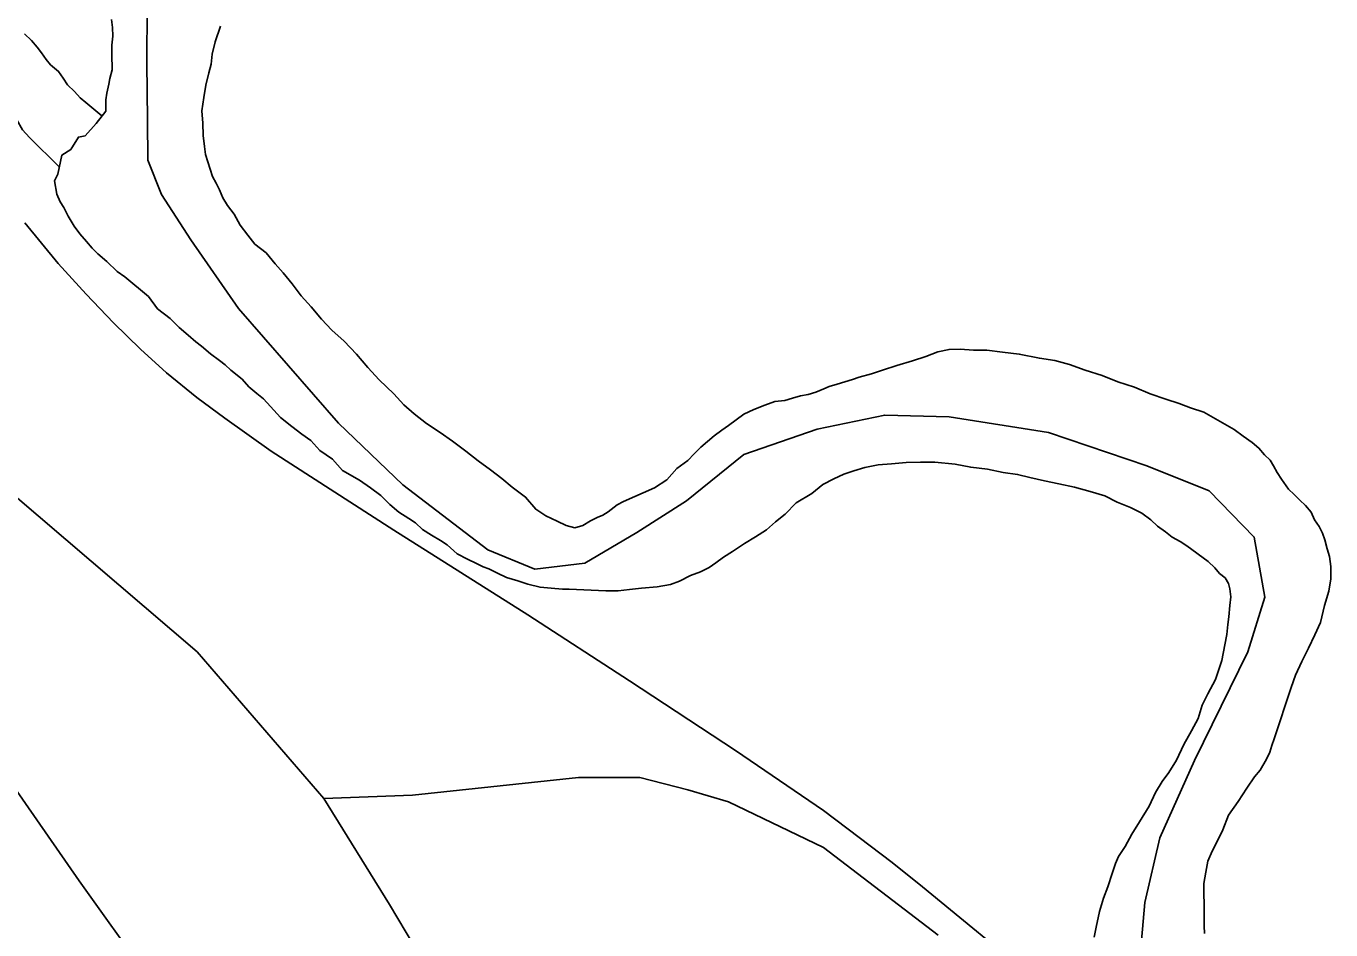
# Model space of a CAD drawing. Extents: x 2010165 to 2382125, y 1060529 to 1407316.
# Drawn here: x 2191983 to 2194331, y 1254931 to 1256559 of the extents above; entities that cross this region are included whole.
import ezdxf

# ---------------------------------------------------------------- set-up
doc = ezdxf.new("R2010")
doc.units = 0
for name, color, linetype in [('GM_X_City_Street', 7, 'Continuous'), ('GM_X_Corporation', 7, 'Continuous'), ('GM_X_Major_River', 7, 'Continuous'), ('GM_X_Minor_River', 7, 'Continuous'), ('GM_X_Rail_Line', 7, 'Continuous'), ('GM_X_State_Route', 7, 'Continuous')]:
    doc.layers.add(name, color=color, linetype=linetype)

msp = doc.modelspace()

# ---------------------------------------------------------------- linework, layer by layer
at = {"layer": 'GM_X_City_Street'}
for points in [[(2192518.7, 1255168), (2192290.5, 1255431.7), (2191959.1, 1255715.9), (2191522.2, 1256102.3), (2191493.6, 1256142.4), (2191470.5, 1256185.1), (2191411.1, 1256335.2), (2191339, 1256553)], [(2193624.6, 1254921.9), (2193418, 1255079.4), (2193246.8, 1255162.1), (2193174, 1255183.7), (2193087.4, 1255205.4), (2192977.2, 1255205.4), (2192678.1, 1255173.9), (2192518.7, 1255168)], [(2192844, 1254453), (2192846.8, 1254474.9), (2192836.3, 1254532.9), (2192790.3, 1254644.4), (2192711.6, 1254851.1), (2192636.8, 1254977.1), (2192518.7, 1255168)]]:
    msp.add_lwpolyline(points, dxfattribs=at)
at = {"layer": 'GM_X_Corporation'}
for points in [[(2192200.7, 1256594.2), (2192199.8, 1256491.9), (2192201, 1256389.7), (2192201.8, 1256317.4), (2192226.5, 1256255.5), (2192279.4, 1256173.9), (2192364.9, 1256050.4), (2192545.3, 1255843.7), (2192660.7, 1255732.6), (2192814.1, 1255615.9), (2192898.6, 1255580.7), (2192988.5, 1255591.7), (2193082, 1255646.8), (2193171.5, 1255703.9), (2193274.6, 1255787.2), (2193406.3, 1255832.7), (2193528.1, 1255858.1), (2193644.2, 1255855.3), (2193822.7, 1255827.1), (2193999.6, 1255766.8), (2194112.1, 1255721.9), (2194193.2, 1255638.5), (2194212.4, 1255530.4), (2194181.4, 1255431.8), (2194085.5, 1255236.2), (2194023, 1255097.1), (2193996.3, 1254980.5), (2193987.4, 1254878.1)], [(2193987.4, 1254878.1), (2193996.3, 1254980.5), (2194023, 1255097.1), (2194085.5, 1255236.2), (2194181.4, 1255431.8), (2194212.4, 1255530.4), (2194193.2, 1255638.5), (2194112.1, 1255721.9), (2193999.6, 1255766.8), (2193822.7, 1255827.1), (2193644.2, 1255855.3), (2193528.1, 1255858.1), (2193406.3, 1255832.7), (2193274.6, 1255787.2), (2193171.5, 1255703.9), (2193082, 1255646.8), (2192988.5, 1255591.7), (2192898.6, 1255580.7), (2192814.1, 1255615.9), (2192660.7, 1255732.6), (2192545.3, 1255843.7), (2192364.9, 1256050.4), (2192279.4, 1256173.9), (2192226.5, 1256255.5), (2192201.8, 1256317.4), (2192201, 1256389.7), (2192199.8, 1256491.9), (2192200.7, 1256594.2)]]:
    msp.add_lwpolyline(points, dxfattribs=at)
at = {"layer": 'GM_X_Major_River'}
for points in [[(2192136.2, 1256570.4), (2192138.4, 1256556.3), (2192138.6, 1256540.3), (2192136.8, 1256524.2), (2192137, 1256508.2), (2192137.4, 1256480.1), (2192133.6, 1256464), (2192131.7, 1256453.9), (2192128, 1256437.8), (2192126.1, 1256425.8), (2192126.4, 1256405.7), (2192108.7, 1256383.4), (2192088.9, 1256361.1), (2192076.9, 1256358.9), (2192063.2, 1256336.7), (2192047.3, 1256326.5), (2192039.7, 1256292.3), (2192033.9, 1256280.2), (2192038.2, 1256256.1), (2192044.4, 1256242.2), (2192050.6, 1256232.2), (2192058.8, 1256216.3), (2192069.1, 1256198.3), (2192079.3, 1256184.4), (2192091.5, 1256170.5), (2192101.7, 1256158.6), (2192111.9, 1256148.7), (2192128.1, 1256134.8), (2192146.4, 1256117), (2192160.6, 1256107.1), (2192203.2, 1256071.5), (2192219.5, 1256049.6), (2192241.8, 1256031.9), (2192258.1, 1256016), (2192274.3, 1256002.2), (2192288.5, 1255990.3), (2192298.6, 1255982.4), (2192314.8, 1255968.5), (2192331.1, 1255956.7), (2192341.2, 1255948.8), (2192351.3, 1255938.9), (2192371.6, 1255923.1), (2192383.8, 1255909.2), (2192398, 1255897.3), (2192410.2, 1255887.4), (2192422.4, 1255873.5), (2192440.7, 1255853.7), (2192461, 1255837.9), (2192479.2, 1255824), (2192495.4, 1255812.2), (2192511.7, 1255794.3), (2192534, 1255778.6), (2192552.3, 1255758.7), (2192582.6, 1255741), (2192602.8, 1255727.2), (2192621.1, 1255713.4), (2192637.3, 1255697.5), (2192653.6, 1255683.7), (2192671.8, 1255671.9), (2192683.9, 1255664), (2192696.1, 1255652.1), (2192712.3, 1255642.2), (2192728.4, 1255632.4), (2192740.6, 1255624.5)], [(2192740.6, 1255624.5), (2192728.4, 1255632.4), (2192712.3, 1255642.2), (2192696.1, 1255652.1), (2192683.9, 1255664), (2192671.8, 1255671.9), (2192653.6, 1255683.7), (2192637.3, 1255697.5), (2192621.1, 1255713.4), (2192602.8, 1255727.2), (2192582.6, 1255741), (2192552.3, 1255758.7), (2192534, 1255778.6), (2192511.7, 1255794.3), (2192495.4, 1255812.2), (2192479.2, 1255824), (2192461, 1255837.9), (2192440.7, 1255853.7), (2192422.4, 1255873.5), (2192410.2, 1255887.4), (2192398, 1255897.3), (2192383.8, 1255909.2), (2192371.6, 1255923.1), (2192351.3, 1255938.9), (2192341.2, 1255948.8), (2192331.1, 1255956.7), (2192314.8, 1255968.5), (2192298.6, 1255982.4), (2192288.5, 1255990.3), (2192274.3, 1256002.2), (2192258.1, 1256016), (2192241.8, 1256031.9), (2192219.5, 1256049.6), (2192203.2, 1256071.5), (2192160.6, 1256107.1), (2192146.4, 1256117), (2192128.1, 1256134.8), (2192111.9, 1256148.7), (2192101.7, 1256158.6), (2192091.5, 1256170.5), (2192079.3, 1256184.4), (2192069.1, 1256198.3), (2192058.8, 1256216.3), (2192050.6, 1256232.2), (2192044.4, 1256242.2), (2192038.2, 1256256.1), (2192033.9, 1256280.2), (2192039.7, 1256292.3), (2192047.3, 1256326.5), (2192063.2, 1256336.7), (2192076.9, 1256358.9), (2192088.9, 1256361.1), (2192108.7, 1256383.4), (2192126.4, 1256405.7), (2192126.1, 1256425.8), (2192128, 1256437.8), (2192131.7, 1256453.9), (2192133.6, 1256464), (2192137.4, 1256480.1), (2192137, 1256508.2), (2192136.8, 1256524.2), (2192138.6, 1256540.3), (2192138.4, 1256556.3), (2192136.2, 1256570.4)], [(2192357.5, 1256219.9), (2192345.2, 1256235.8), (2192337, 1256249.7), (2192330.8, 1256263.7), (2192324.7, 1256275.7), (2192318.5, 1256287.6), (2192305.9, 1256327.6), (2192303.7, 1256341.6), (2192301.4, 1256361.7), (2192301.1, 1256383.7), (2192298.8, 1256405.8), (2192302.5, 1256429.9), (2192306.2, 1256452), (2192311.9, 1256474.2), (2192315.7, 1256490.3), (2192317.4, 1256508.3), (2192323.1, 1256530.5), (2192332.8, 1256558.7)], [(2192332.8, 1256558.7), (2192323.1, 1256530.5), (2192317.4, 1256508.3), (2192315.7, 1256490.3), (2192311.9, 1256474.2), (2192306.2, 1256452), (2192302.5, 1256429.9), (2192298.8, 1256405.8), (2192301.1, 1256383.7), (2192301.4, 1256361.7), (2192303.7, 1256341.6), (2192305.9, 1256327.6), (2192318.5, 1256287.6), (2192324.7, 1256275.7), (2192330.8, 1256263.7), (2192337, 1256249.7), (2192345.2, 1256235.8), (2192357.5, 1256219.9)], [(2194264.9, 1255715.2), (2194254.8, 1255725.1), (2194242.5, 1255743), (2194234.3, 1255755), (2194228.1, 1255766.9), (2194222, 1255776.9), (2194211.8, 1255786.8), (2194201.6, 1255798.7), (2194189.5, 1255808.6), (2194173.3, 1255820.4), (2194157.1, 1255832.3), (2194102.5, 1255863.7), (2194078.3, 1255871.5), (2194058.2, 1255879.2), (2194034, 1255887), (2194005.8, 1255896.7), (2193977.6, 1255908.4), (2193947.4, 1255918), (2193919.2, 1255929.7), (2193889, 1255939.4), (2193860.8, 1255949.1), (2193834.6, 1255956.8), (2193806.5, 1255960.5), (2193770.3, 1255968.1), (2193740.2, 1255971.7), (2193712, 1255975.4), (2193688, 1255975.1), (2193663.9, 1255976.8), (2193643.9, 1255976.6), (2193623.9, 1255972.3), (2193601.9, 1255964), (2193578, 1255955.7), (2193550, 1255947.3), (2193524.1, 1255939), (2193504.1, 1255932.8), (2193482.2, 1255926.5), (2193470.2, 1255922.3), (2193456.2, 1255918.1), (2193442.3, 1255913.9), (2193428.3, 1255909.8), (2193418.3, 1255905.6), (2193404.4, 1255899.4), (2193390.4, 1255895.3), (2193376.4, 1255893.1), (2193362.4, 1255888.9), (2193348.4, 1255884.7), (2193330.4, 1255882.5), (2193312.5, 1255876.2), (2193292.5, 1255868), (2193274.6, 1255859.7), (2193260.7, 1255849.5), (2193246.8, 1255839.3), (2193234.9, 1255831.2), (2193221, 1255821), (2193209.1, 1255810.8), (2193197.2, 1255800.6), (2193185.4, 1255788.4), (2193173.5, 1255776.2), (2193153.7, 1255762), (2193135.9, 1255741.7), (2193114, 1255727.4), (2193058.2, 1255702.6), (2193046.3, 1255696.5), (2193030.4, 1255684.2), (2193020.5, 1255678.1), (2193010.5, 1255674), (2192998.6, 1255667.8), (2192984.7, 1255659.6), (2192970.7, 1255655.4), (2192954.6, 1255659.2), (2192938.5, 1255667.1), (2192918.3, 1255676.8), (2192900.1, 1255688.7), (2192881.7, 1255710.5), (2192857.4, 1255728.3), (2192839.2, 1255744.1), (2192818.9, 1255759.9), (2192796.6, 1255775.7), (2192774.3, 1255793.5), (2192750, 1255811.3), (2192727.8, 1255827.1), (2192703.5, 1255842.8), (2192681.2, 1255860.6), (2192662.9, 1255876.4), (2192644.6, 1255896.3), (2192618.2, 1255922), (2192597.9, 1255943.9), (2192577.5, 1255967.7), (2192555.1, 1255991.5), (2192532.8, 1256011.3), (2192514.5, 1256031.1), (2192496.1, 1256053), (2192477.8, 1256072.8), (2192461.5, 1256094.7), (2192445.2, 1256114.6), (2192430.9, 1256130.5), (2192414.6, 1256150.3), (2192394.3, 1256166.1), (2192382.1, 1256182.1), (2192367.8, 1256199.9), (2192357.5, 1256219.9)], [(2192357.5, 1256219.9), (2192367.8, 1256199.9), (2192382.1, 1256182.1), (2192394.3, 1256166.1), (2192414.6, 1256150.3), (2192430.9, 1256130.5), (2192445.2, 1256114.6), (2192461.5, 1256094.7), (2192477.8, 1256072.8), (2192496.1, 1256053), (2192514.5, 1256031.1), (2192532.8, 1256011.3), (2192555.1, 1255991.5), (2192577.5, 1255967.7), (2192597.9, 1255943.9), (2192618.2, 1255922), (2192644.6, 1255896.3), (2192662.9, 1255876.4), (2192681.2, 1255860.6), (2192703.5, 1255842.8), (2192727.8, 1255827.1), (2192750, 1255811.3), (2192774.3, 1255793.5), (2192796.6, 1255775.7), (2192818.9, 1255759.9), (2192839.2, 1255744.1), (2192857.4, 1255728.3), (2192881.7, 1255710.5), (2192900.1, 1255688.7), (2192918.3, 1255676.8), (2192938.5, 1255667.1), (2192954.6, 1255659.2), (2192970.7, 1255655.4), (2192984.7, 1255659.6), (2192998.6, 1255667.8), (2193010.5, 1255674), (2193020.5, 1255678.1), (2193030.4, 1255684.2), (2193046.3, 1255696.5), (2193058.2, 1255702.6), (2193114, 1255727.4), (2193135.9, 1255741.7), (2193153.7, 1255762), (2193173.5, 1255776.2), (2193185.4, 1255788.4), (2193197.2, 1255800.6), (2193209.1, 1255810.8), (2193221, 1255821), (2193234.9, 1255831.2), (2193246.8, 1255839.3), (2193260.7, 1255849.5), (2193274.6, 1255859.7), (2193292.5, 1255868), (2193312.5, 1255876.2), (2193330.4, 1255882.5), (2193348.4, 1255884.7), (2193362.4, 1255888.9), (2193376.4, 1255893.1), (2193390.4, 1255895.3), (2193404.4, 1255899.4), (2193418.3, 1255905.6), (2193428.3, 1255909.8), (2193442.3, 1255913.9), (2193456.2, 1255918.1), (2193470.2, 1255922.3), (2193482.2, 1255926.5), (2193504.1, 1255932.8), (2193524.1, 1255939), (2193550, 1255947.3), (2193578, 1255955.7), (2193601.9, 1255964), (2193623.9, 1255972.3), (2193643.9, 1255976.6), (2193663.9, 1255976.8), (2193688, 1255975.1), (2193712, 1255975.4), (2193740.2, 1255971.7), (2193770.3, 1255968.1), (2193806.5, 1255960.5), (2193834.6, 1255956.8), (2193860.8, 1255949.1), (2193889, 1255939.4), (2193919.2, 1255929.7), (2193947.4, 1255918), (2193977.6, 1255908.4), (2194005.8, 1255896.7), (2194034, 1255887), (2194058.2, 1255879.2), (2194078.3, 1255871.5), (2194102.5, 1255863.7), (2194157.1, 1255832.3), (2194173.3, 1255820.4), (2194189.5, 1255808.6), (2194201.6, 1255798.7), (2194211.8, 1255786.8), (2194222, 1255776.9), (2194228.1, 1255766.9), (2194234.3, 1255755), (2194242.5, 1255743), (2194254.8, 1255725.1), (2194264.9, 1255715.2)], [(2192740.6, 1255624.5), (2192758.8, 1255608.7), (2192777, 1255598.9), (2192793.2, 1255591.1), (2192805.3, 1255585.2), (2192815.4, 1255581.3), (2192831.5, 1255573.5), (2192847.6, 1255565.6), (2192867.8, 1255559.9), (2192885.9, 1255554.1), (2192908, 1255548.3), (2192928.1, 1255546.5), (2192948.2, 1255544.8), (2192960.2, 1255544.9), (2193026.4, 1255541.7), (2193048.4, 1255542), (2193068.5, 1255544.2), (2193090.5, 1255546.5), (2193118.5, 1255548.8), (2193142.5, 1255553.1), (2193158.5, 1255559.4), (2193178.4, 1255569.6), (2193196.3, 1255575.9), (2193212.3, 1255584.1), (2193224.2, 1255592.3), (2193238.1, 1255602.5), (2193254, 1255612.7), (2193275.8, 1255627), (2193295.7, 1255639.3), (2193315.6, 1255651.6), (2193331.4, 1255665.8), (2193349.2, 1255680.1), (2193369, 1255700.4), (2193396.9, 1255716.8), (2193416.7, 1255733.1), (2193436.6, 1255743.3), (2193454.5, 1255751.6), (2193472.5, 1255757.8), (2193492.4, 1255764.1), (2193516.4, 1255768.4), (2193540.5, 1255770.7), (2193566.5, 1255773), (2193592.5, 1255773.3), (2193618.6, 1255773.6), (2193654.7, 1255770), (2193682.9, 1255764.3), (2193713, 1255760.7), (2193741.1, 1255755), (2193767.3, 1255751.3), (2193789.4, 1255745.6), (2193815.5, 1255739.9), (2193841.7, 1255734.2), (2193869.8, 1255728.5), (2193898, 1255720.8), (2193924.1, 1255713.1), (2193946.4, 1255701.3), (2193970.6, 1255691.6), (2193990.7, 1255681.8), (2194006.9, 1255669.9), (2194019.1, 1255658.1), (2194033.3, 1255648.2), (2194045.5, 1255638.3), (2194059.6, 1255630.4), (2194071.7, 1255622.6), (2194110.2, 1255594.9), (2194122.4, 1255583.1), (2194130.6, 1255573.1), (2194140.7, 1255565.2), (2194146.8, 1255555.3), (2194149, 1255545.2), (2194151.2, 1255531.2), (2194149.4, 1255515.2), (2194147.7, 1255495.1), (2194145.9, 1255481), (2194144.1, 1255462.9), (2194140.3, 1255444.8), (2194134.7, 1255416.6), (2194123.2, 1255382.4), (2194109.5, 1255356.1), (2194099.7, 1255336), (2194092.1, 1255311.8), (2194080.3, 1255289.6), (2194066.6, 1255265.3), (2194053, 1255237.1), (2194039.3, 1255214.8), (2194027.5, 1255198.6), (2194015.7, 1255178.4), (2194004, 1255154.2), (2193986.4, 1255125.9), (2193972.6, 1255103.7), (2193960.9, 1255081.5), (2193949.1, 1255063.3), (2193943.3, 1255051.1), (2193937.5, 1255033), (2193929.8, 1255008.8), (2193922.1, 1254988.7), (2193914.4, 1254964.5), (2193908.8, 1254936.3), (2193905, 1254918.2)], [(2193905, 1254918.2), (2193908.8, 1254936.3), (2193914.4, 1254964.5), (2193922.1, 1254988.7), (2193929.8, 1255008.8), (2193937.5, 1255033), (2193943.3, 1255051.1), (2193949.1, 1255063.3), (2193960.9, 1255081.5), (2193972.6, 1255103.7), (2193986.4, 1255125.9), (2194004, 1255154.2), (2194015.7, 1255178.4), (2194027.5, 1255198.6), (2194039.3, 1255214.8), (2194053, 1255237.1), (2194066.6, 1255265.3), (2194080.3, 1255289.6), (2194092.1, 1255311.8), (2194099.7, 1255336), (2194109.5, 1255356.1), (2194123.2, 1255382.4), (2194134.7, 1255416.6), (2194140.3, 1255444.8), (2194144.1, 1255462.9), (2194145.9, 1255481), (2194147.7, 1255495.1), (2194149.4, 1255515.2), (2194151.2, 1255531.2), (2194149, 1255545.2), (2194146.8, 1255555.3), (2194140.7, 1255565.2), (2194130.6, 1255573.1), (2194122.4, 1255583.1), (2194110.2, 1255594.9), (2194071.7, 1255622.6), (2194059.6, 1255630.4), (2194045.5, 1255638.3), (2194033.3, 1255648.2), (2194019.1, 1255658.1), (2194006.9, 1255669.9), (2193990.7, 1255681.8), (2193970.6, 1255691.6), (2193946.4, 1255701.3), (2193924.1, 1255713.1), (2193898, 1255720.8), (2193869.8, 1255728.5), (2193841.7, 1255734.2), (2193815.5, 1255739.9), (2193789.4, 1255745.6), (2193767.3, 1255751.3), (2193741.1, 1255755), (2193713, 1255760.7), (2193682.9, 1255764.3), (2193654.7, 1255770), (2193618.6, 1255773.6), (2193592.5, 1255773.3), (2193566.5, 1255773), (2193540.5, 1255770.7), (2193516.4, 1255768.4), (2193492.4, 1255764.1), (2193472.5, 1255757.8), (2193454.5, 1255751.6), (2193436.6, 1255743.3), (2193416.7, 1255733.1), (2193396.9, 1255716.8), (2193369, 1255700.4), (2193349.2, 1255680.1), (2193331.4, 1255665.8), (2193315.6, 1255651.6), (2193295.7, 1255639.3), (2193275.8, 1255627), (2193254, 1255612.7), (2193238.1, 1255602.5), (2193224.2, 1255592.3), (2193212.3, 1255584.1), (2193196.3, 1255575.9), (2193178.4, 1255569.6), (2193158.5, 1255559.4), (2193142.5, 1255553.1), (2193118.5, 1255548.8), (2193090.5, 1255546.5), (2193068.5, 1255544.2), (2193048.4, 1255542), (2193026.4, 1255541.7), (2192960.2, 1255544.9), (2192948.2, 1255544.8), (2192928.1, 1255546.5), (2192908, 1255548.3), (2192885.9, 1255554.1), (2192867.8, 1255559.9), (2192847.6, 1255565.6), (2192831.5, 1255573.5), (2192815.4, 1255581.3), (2192805.3, 1255585.2), (2192793.2, 1255591.1), (2192777, 1255598.9), (2192758.8, 1255608.7), (2192740.6, 1255624.5)], [(2194103.4, 1254924.7), (2194103.2, 1254938.7), (2194102.9, 1254958.8), (2194102.2, 1255014.9), (2194105.9, 1255035.1), (2194109.6, 1255055.2), (2194117.4, 1255073.3), (2194127.2, 1255091.5), (2194136.9, 1255111.7), (2194146.6, 1255137.9), (2194164.3, 1255162.2), (2194180, 1255186.4), (2194193.7, 1255206.7), (2194203.6, 1255218.8), (2194215.3, 1255239), (2194221.2, 1255251.2), (2194225, 1255263.2), (2194228.9, 1255275.3), (2194234.7, 1255291.4), (2194240.4, 1255309.6), (2194248.1, 1255333.8), (2194253.9, 1255349.9), (2194259.7, 1255368), (2194267.4, 1255390.2), (2194279.1, 1255414.4), (2194290.8, 1255438.6), (2194302.5, 1255462.8), (2194312.2, 1255485), (2194319.8, 1255515.2), (2194327.5, 1255541.4), (2194331.2, 1255563.5), (2194330.9, 1255585.6), (2194328.6, 1255603.6), (2194324.4, 1255617.6), (2194320.2, 1255633.6), (2194316, 1255645.6), (2194309.8, 1255657.6), (2194301.6, 1255669.5), (2194295.4, 1255683.5), (2194285.2, 1255695.4), (2194275.1, 1255705.3), (2194264.9, 1255715.2)], [(2194264.9, 1255715.2), (2194275.1, 1255705.3), (2194285.2, 1255695.4), (2194295.4, 1255683.5), (2194301.6, 1255669.5), (2194309.8, 1255657.6), (2194316, 1255645.6), (2194320.2, 1255633.6), (2194324.4, 1255617.6), (2194328.6, 1255603.6), (2194330.9, 1255585.6), (2194331.2, 1255563.5), (2194327.5, 1255541.4), (2194319.8, 1255515.2), (2194312.2, 1255485), (2194302.5, 1255462.8), (2194290.8, 1255438.6), (2194279.1, 1255414.4), (2194267.4, 1255390.2), (2194259.7, 1255368), (2194253.9, 1255349.9), (2194248.1, 1255333.8), (2194240.4, 1255309.6), (2194234.7, 1255291.4), (2194228.9, 1255275.3), (2194225, 1255263.2), (2194221.2, 1255251.2), (2194215.3, 1255239), (2194203.6, 1255218.8), (2194193.7, 1255206.7), (2194180, 1255186.4), (2194164.3, 1255162.2), (2194146.6, 1255137.9), (2194136.9, 1255111.7), (2194127.2, 1255091.5), (2194117.4, 1255073.3), (2194109.6, 1255055.2), (2194105.9, 1255035.1), (2194102.2, 1255014.9), (2194102.9, 1254958.8), (2194103.2, 1254938.7), (2194103.4, 1254924.7)]]:
    msp.add_lwpolyline(points, dxfattribs=at)
at = {"layer": 'GM_X_Minor_River'}
for points in [[(2191980.1, 1256544.4), (2191992.3, 1256532.5), (2192002.5, 1256520.6), (2192010.7, 1256510.6), (2192018.9, 1256498.7), (2192027, 1256488.8), (2192041.2, 1256476.9), (2192049.4, 1256465), (2192057.6, 1256453), (2192069.8, 1256441.1), (2192080, 1256429.2), (2192090.1, 1256421.3), (2192119.4, 1256396.9)], [(2191947.8, 1256419.6), (2191956, 1256405.6), (2191966.2, 1256389.7), (2191976.5, 1256371.8), (2191988.7, 1256357.9), (2192042.6, 1256305.2)]]:
    msp.add_lwpolyline(points, dxfattribs=at)
at = {"layer": 'GM_X_Rail_Line'}
msp.add_lwpolyline([(2193750.5, 1254882.2), (2193646.3, 1254967.5), (2193596.1, 1255008.6), (2193541.3, 1255052.9), (2193482, 1255097.9), (2193418.2, 1255146.1), (2193259.8, 1255254.3), (2193068.9, 1255380), (2192885.8, 1255498.6), (2192644.7, 1255651.1), (2192423.8, 1255793.2), (2192340.4, 1255852.5), (2192290.2, 1255889.6), (2192235.4, 1255934.6), (2192188.5, 1255976.9), (2192140.3, 1256024.5), (2192090.8, 1256076), (2192040.6, 1256131.4), (2191980.6, 1256204.4)], dxfattribs=at)
at = {"layer": 'GM_X_State_Route'}
msp.add_lwpolyline([(2192200.3, 1254849.3), (2192078.5, 1255019.8), (2191524.1, 1255817.9), (2191369.6, 1256053.1), (2191250, 1256238.2), (2191067.2, 1256561), (2190914.9, 1256908.3), (2190838, 1257103.9), (2190762.6, 1257310.3), (2190720, 1257432.2), (2190702.2, 1257490.1), (2190632.4, 1257749.8), (2190580.5, 1258001.1), (2190536.8, 1258235.7), (2190503.8, 1258487.7), (2190460.6, 1259332.4)], dxfattribs=at)

doc.saveas('drawing.dxf')
